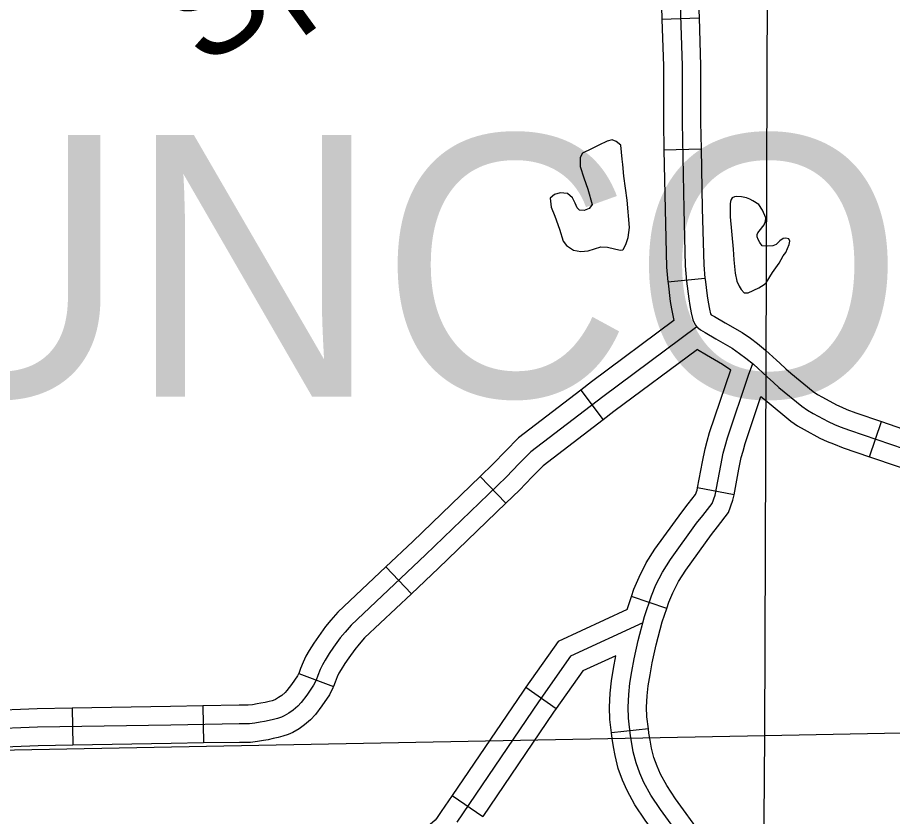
# Model space of a CAD drawing. Extents: x -492261 to -432772, y 1441225 to 1452922.
# Drawn here: x -458332 to -458231, y 1451389.7 to 1451481.9 of the extents above; entities that cross this region are included whole.
import ezdxf

# ---------------------------------------------------------------- set-up
doc = ezdxf.new("R2010")
doc.units = 0
doc.layers.add('Default', color=7, linetype='Continuous')

msp = doc.modelspace()

# ---------------------------------------------------------------- linework, layer by layer
at = {"layer": 'Default'}
for p, q in [((-458257.59, 1451481.67), (-458253.31, 1451481.81)), ((-458257.36, 1451466.61), (-458253.08, 1451466.7)), ((-458256.9, 1451451.38), (-458252.63, 1451451.78)), ((-458266.96, 1451438.87), (-458264.36, 1451435.46)), ((-458233.66, 1451431.2), (-458232.27, 1451435.26)), ((-458278.58, 1451428.91), (-458275.6, 1451425.83)), ((-458249.28, 1451426.82), (-458253.49, 1451427.62)), ((-458289.46, 1451418.49), (-458286.51, 1451415.38)), ((-458257.04, 1451413.7), (-458261.1, 1451415.07)), ((-458299.5, 1451406.2), (-458295.5, 1451404.68)), ((-458273.3, 1451404.61), (-458269.79, 1451402.15)), ((-458325.64, 1451402.2), (-458325.56, 1451397.91)), ((-458310.56, 1451402.46), (-458310.48, 1451398.18)), ((-458259.16, 1451399.83), (-458263.42, 1451399.36)), ((-458281.8, 1451392.11), (-458278.25, 1451389.7))]:
    msp.add_line(p, q, dxfattribs=at)
for points in [[(-458245.97, 1451139.54), (-458246.91, 1451249.54), (-458245.74, 1451399.02), (-458245.17, 1451549.93)], [(-458255.48, 1451497.21), (-458255.65, 1451496.63), (-458255.91, 1451494.98), (-458256.12, 1451493.75), (-458256.23, 1451492.71), (-458256.41, 1451491.81), (-458256.9, 1451489.77), (-458257.06, 1451488.95), (-458257.59, 1451485.96), (-458257.69, 1451484.54), (-458257.59, 1451481.67)], [(-458251.36, 1451496.03), (-458251.46, 1451495.69), (-458251.68, 1451494.28), (-458251.87, 1451493.16), (-458251.99, 1451492.07), (-458252.22, 1451490.9), (-458252.71, 1451488.84), (-458252.85, 1451488.16), (-458253.33, 1451485.44), (-458253.4, 1451484.46), (-458253.31, 1451481.81)], [(-458255.54, 1451484.5), (-458255.28, 1451476.27), (-458255.28, 1451469.76), (-458255.08, 1451459.76), (-458254.92, 1451453.2), (-458254.75, 1451451.45), (-458254.51, 1451449.42), (-458254.37, 1451448.65), (-458254.21, 1451447.8), (-458254.04, 1451446.97), (-458253.77, 1451446.4), (-458253.57, 1451446.18), (-458253.13, 1451445.82), (-458252.6, 1451445.51), (-458251.39, 1451444.8), (-458249.49, 1451443.7), (-458248.63, 1451443.12), (-458247.9, 1451442.56), (-458247.05, 1451441.87), (-458245.44, 1451440.42), (-458244.74, 1451439.75), (-458244.09, 1451439.19), (-458241.44, 1451437.02), (-458240.79, 1451436.57), (-458240.13, 1451436.19), (-458238.42, 1451435.26), (-458237.69, 1451434.93), (-458237.03, 1451434.66), (-458235.96, 1451434.26), (-458229.64, 1451432.09)], [(-458257.59, 1451481.67), (-458257.42, 1451476.24), (-458257.42, 1451469.74), (-458257.36, 1451466.61)], [(-458253.31, 1451481.81), (-458253.13, 1451476.31), (-458253.14, 1451469.78), (-458253.08, 1451466.7)], [(-458262.03, 1451455.14), (-458261.71, 1451455.78), (-458261.5, 1451456.48), (-458261.33, 1451457.63), (-458261.61, 1451460.77), (-458262, 1451463.55), (-458262.09, 1451464.89), (-458262.19, 1451465.52), (-458262.34, 1451467.12), (-458262.87, 1451467.57), (-458263.33, 1451467.76), (-458263.93, 1451467.6), (-458264.86, 1451467.15), (-458265.74, 1451466.72), (-458266.78, 1451466.21), (-458267.05, 1451465.69), (-458267.03, 1451464.68), (-458266.62, 1451463.37), (-458266.13, 1451462.07), (-458265.66, 1451460.3), (-458265.71, 1451460.16), (-458265.99, 1451459.81), (-458266.56, 1451459.59), (-458267.1, 1451459.63), (-458267.39, 1451459.89), (-458267.61, 1451460.45), (-458267.91, 1451461.05), (-458268.49, 1451461.55), (-458269.35, 1451461.64), (-458270.01, 1451461.43), (-458270.51, 1451461.01), (-458270.37, 1451459.98), (-458269.97, 1451458.93), (-458269.42, 1451457.46), (-458268.98, 1451456.06), (-458268.6, 1451455.55), (-458267.81, 1451455.03), (-458266.95, 1451454.85), (-458266.1, 1451454.96), (-458264.65, 1451455.42), (-458263.87, 1451455.36), (-458262.41, 1451455.02), (-458262.12, 1451455.06), (-458262.03, 1451455.14)], [(-458257.36, 1451466.61), (-458257.23, 1451459.71), (-458257.06, 1451453.07), (-458256.9, 1451451.38)], [(-458253.08, 1451466.7), (-458252.94, 1451459.81), (-458252.78, 1451453.33), (-458252.63, 1451451.78)], [(-458249, 1451461.21), (-458249.24, 1451461.16), (-458249.48, 1451461.05), (-458249.6, 1451460.88), (-458249.7, 1451460.63), (-458249.73, 1451460.37), (-458249.74, 1451460.1), (-458249.71, 1451458.87), (-458249.36, 1451455.15), (-458249.3, 1451453.92), (-458249.14, 1451452.35), (-458248.95, 1451451.43), (-458248.7, 1451450.87), (-458248.46, 1451450.47), (-458248.11, 1451450.11), (-458247.63, 1451450.09), (-458246.41, 1451450.66), (-458245.79, 1451451.05), (-458245.57, 1451451.26), (-458244.85, 1451452.45), (-458244.08, 1451453.53), (-458243.59, 1451454.35), (-458243.31, 1451454.76), (-458242.91, 1451455.68), (-458242.83, 1451456.06), (-458242.95, 1451456.31), (-458243.3, 1451456.4), (-458243.61, 1451456.35), (-458243.98, 1451456.09), (-458244.42, 1451455.67), (-458244.82, 1451455.52), (-458245.42, 1451455.48), (-458246.02, 1451455.52), (-458246.32, 1451455.91), (-458246.5, 1451456.25), (-458246.59, 1451456.56), (-458246.62, 1451456.82), (-458246.52, 1451457.03), (-458246.38, 1451457.23), (-458245.8, 1451457.96), (-458245.66, 1451458.37), (-458245.62, 1451458.74), (-458245.98, 1451459.62), (-458246.43, 1451460.27), (-458247.1, 1451460.71), (-458247.46, 1451460.89), (-458247.85, 1451461.04), (-458248.43, 1451461.16), (-458249, 1451461.21)], [(-458256.9, 1451451.38), (-458256.89, 1451451.22), (-458256.63, 1451449.11), (-458256.48, 1451448.27), (-458256.22, 1451446.89)], [(-458252.63, 1451451.78), (-458252.62, 1451451.68), (-458252.39, 1451449.74), (-458252.26, 1451449.04), (-458252.1, 1451448.21), (-458252, 1451447.66), (-458251.9, 1451447.58), (-458251.53, 1451447.37), (-458250.3, 1451446.65), (-458248.35, 1451445.51), (-458247.38, 1451444.86), (-458246.57, 1451444.24), (-458245.65, 1451443.49), (-458244.39, 1451442.35)], [(-458253.57, 1451446.19), (-458264.43, 1451438.11), (-458272.73, 1451431.77), (-458274.1, 1451430.36), (-458275.54, 1451428.86), (-458284.87, 1451419.88), (-458293.44, 1451411.78), (-458294.16, 1451410.96), (-458294.72, 1451410.29), (-458295.49, 1451409.23), (-458295.99, 1451408.51), (-458296.46, 1451407.75), (-458296.77, 1451407.21), (-458297.02, 1451406.64), (-458297.3, 1451405.98), (-458297.51, 1451405.42), (-458297.81, 1451404.85), (-458298.58, 1451403.69), (-458299.22, 1451402.84), (-458299.61, 1451402.42), (-458300.16, 1451401.97), (-458300.65, 1451401.62), (-458301.18, 1451401.3), (-458301.51, 1451401.15), (-458301.95, 1451401.01), (-458302.4, 1451400.89), (-458302.92, 1451400.77), (-458303.45, 1451400.66), (-458303.94, 1451400.57), (-458304.55, 1451400.47), (-458305.19, 1451400.39), (-458306.36, 1451400.39), (-458314.25, 1451400.25), (-458329.63, 1451399.99), (-458335.49, 1451399.76)], [(-458256.22, 1451446.89), (-458265.72, 1451439.82), (-458266.96, 1451438.87)], [(-458253.51, 1451443.56), (-458263.14, 1451436.4), (-458264.36, 1451435.46)], [(-458253.51, 1451443.56), (-458252.47, 1451442.95), (-458250.62, 1451441.88), (-458249.66, 1451441.23)], [(-458244.39, 1451442.35), (-458243.98, 1451441.99), (-458243.29, 1451441.33), (-458242.71, 1451440.83), (-458240.15, 1451438.73), (-458239.65, 1451438.39), (-458239.08, 1451438.06), (-458237.46, 1451437.18), (-458236.85, 1451436.9), (-458236.25, 1451436.66), (-458235.23, 1451436.27), (-458232.27, 1451435.26)], [(-458254.79, 1451386.42), (-458257.78, 1451390.5), (-458258.88, 1451392.17), (-458259.69, 1451393.64), (-458260.14, 1451394.7), (-458260.58, 1451395.88), (-458260.9, 1451397.16), (-458261.06, 1451398.13), (-458261.23, 1451399.02), (-458261.45, 1451401.05), (-458261.51, 1451402.32), (-458261.42, 1451403.76), (-458261.3, 1451405.07), (-458261.08, 1451406.41), (-458260.81, 1451407.87), (-458260.35, 1451410), (-458259.62, 1451412.76), (-458258.81, 1451415.17), (-458258.3, 1451416.41), (-458257.54, 1451417.88), (-458256.62, 1451419.33), (-458253.59, 1451423.52), (-458252.87, 1451424.43), (-458251.82, 1451425.81), (-458251.47, 1451426.76), (-458250.81, 1451430.19), (-458250.53, 1451431.6), (-458250.3, 1451432.41), (-458250.04, 1451433.36), (-458247.62, 1451440.59), (-458247.12, 1451441.93)], [(-458253.49, 1451427.62), (-458252.92, 1451430.6), (-458252.62, 1451432.11), (-458252.36, 1451432.99), (-458252.09, 1451433.99), (-458249.66, 1451441.23)], [(-458266.96, 1451438.87), (-458274.16, 1451433.37), (-458275.64, 1451431.85), (-458277.06, 1451430.37), (-458278.58, 1451428.91)], [(-458249.28, 1451426.82), (-458248.71, 1451429.78), (-458248.45, 1451431.09), (-458248.24, 1451431.82), (-458247.99, 1451432.74), (-458246.17, 1451438.15)], [(-458246.17, 1451438.15), (-458245.47, 1451437.55), (-458242.72, 1451435.3), (-458241.94, 1451434.76), (-458241.18, 1451434.32), (-458239.37, 1451433.34), (-458238.54, 1451432.96), (-458237.81, 1451432.67), (-458236.69, 1451432.24), (-458233.66, 1451431.2)], [(-458264.36, 1451435.46), (-458271.3, 1451430.16), (-458272.56, 1451428.87), (-458274.03, 1451427.34), (-458275.6, 1451425.83)], [(-458232.27, 1451435.26), (-458228.95, 1451434.12), (-458225.89, 1451433.09), (-458223.72, 1451432.4), (-458220.69, 1451431.46), (-458219.96, 1451431.27), (-458218.64, 1451430.95), (-458218.11, 1451430.84)], [(-458233.66, 1451431.2), (-458230.33, 1451430.06), (-458227.22, 1451429.01), (-458225, 1451428.31), (-458221.87, 1451427.34), (-458221, 1451427.11), (-458219.6, 1451426.78), (-458219.03, 1451426.65)], [(-458278.58, 1451428.91), (-458286.35, 1451421.43), (-458289.46, 1451418.49)], [(-458261.1, 1451415.07), (-458260.82, 1451415.91), (-458260.24, 1451417.31), (-458259.4, 1451418.95), (-458258.4, 1451420.53), (-458255.3, 1451424.82), (-458254.56, 1451425.75), (-458253.72, 1451426.85), (-458253.54, 1451427.33), (-458253.49, 1451427.62)], [(-458257.04, 1451413.7), (-458256.8, 1451414.42), (-458256.35, 1451415.51), (-458255.67, 1451416.82), (-458254.85, 1451418.13), (-458251.88, 1451422.23), (-458251.18, 1451423.11), (-458249.92, 1451424.76), (-458249.4, 1451426.19), (-458249.28, 1451426.82)], [(-458275.6, 1451425.83), (-458283.39, 1451418.33), (-458286.51, 1451415.38)], [(-458289.46, 1451418.49), (-458294.98, 1451413.27), (-458295.8, 1451412.35), (-458296.41, 1451411.6), (-458297.23, 1451410.47), (-458297.78, 1451409.68), (-458298.29, 1451408.85), (-458298.68, 1451408.18), (-458298.99, 1451407.49), (-458299.29, 1451406.77), (-458299.5, 1451406.2)], [(-458286.51, 1451415.38), (-458291.9, 1451410.29), (-458292.53, 1451409.57), (-458293.02, 1451408.98), (-458293.74, 1451407.99), (-458294.2, 1451407.33), (-458294.62, 1451406.65), (-458294.86, 1451406.23), (-458295.05, 1451405.8), (-458295.3, 1451405.19), (-458295.5, 1451404.68)], [(-458261.6, 1451413.58), (-458261.1, 1451415.07)], [(-458261.6, 1451413.58), (-458269.58, 1451409.9), (-458273.3, 1451404.61)], [(-458259.16, 1451399.83), (-458259.32, 1451401.21), (-458259.36, 1451402.3), (-458259.29, 1451403.6), (-458259.17, 1451404.79), (-458258.97, 1451406.04), (-458258.71, 1451407.44), (-458258.27, 1451409.5), (-458257.56, 1451412.14), (-458257.04, 1451413.7)], [(-458259.8, 1451412.05), (-458268.16, 1451408.19), (-458271.85, 1451402.94), (-458281.28, 1451389.06)], [(-458259.8, 1451412.05), (-458268.16, 1451408.19), (-458271.85, 1451402.94), (-458281.28, 1451389.06)], [(-458262.92, 1451408.25), (-458266.73, 1451406.49), (-458269.79, 1451402.15)], [(-458263.42, 1451399.36), (-458263.59, 1451400.89), (-458263.65, 1451402.33), (-458263.56, 1451403.93), (-458263.42, 1451405.34), (-458263.19, 1451406.78), (-458262.92, 1451408.25)], [(-458299.47, 1451406.3), (-458299.66, 1451405.94), (-458300.33, 1451404.93), (-458300.86, 1451404.22), (-458301.08, 1451403.99), (-458301.47, 1451403.67), (-458301.83, 1451403.41), (-458302.17, 1451403.2), (-458302.27, 1451403.16), (-458302.56, 1451403.06), (-458302.92, 1451402.97), (-458303.38, 1451402.86), (-458303.87, 1451402.76), (-458304.3, 1451402.68), (-458304.84, 1451402.59), (-458305.32, 1451402.54), (-458306.38, 1451402.54), (-458310.56, 1451402.46)], [(-457946.87, 1451404.85), (-458097.87, 1451401.88), (-458245.74, 1451399.02), (-458396.75, 1451396.11), (-458546.87, 1451398.2), (-458686.56, 1451400.4)], [(-458295.5, 1451404.68), (-458295.55, 1451404.53), (-458295.97, 1451403.75), (-458296.82, 1451402.46), (-458297.58, 1451401.45), (-458298.15, 1451400.85), (-458298.85, 1451400.27), (-458299.46, 1451399.83), (-458300.19, 1451399.39), (-458300.74, 1451399.15), (-458301.33, 1451398.95), (-458301.89, 1451398.81), (-458302.46, 1451398.68), (-458303.03, 1451398.55), (-458303.57, 1451398.45), (-458304.26, 1451398.34), (-458305.07, 1451398.25), (-458306.34, 1451398.25), (-458310.48, 1451398.18)], [(-458273.3, 1451404.61), (-458273.62, 1451404.16), (-458281.8, 1451392.11)], [(-458325.64, 1451402.2), (-458329.69, 1451402.13), (-458335.52, 1451401.9), (-458340.67, 1451401.93)], [(-458310.56, 1451402.46), (-458314.29, 1451402.4), (-458325.64, 1451402.2)], [(-458269.79, 1451402.15), (-458270.09, 1451401.72), (-458278.25, 1451389.7)], [(-458252.96, 1451387.55), (-458253.06, 1451387.68), (-458256.02, 1451391.73), (-458257.05, 1451393.28), (-458257.76, 1451394.57), (-458258.14, 1451395.49), (-458258.53, 1451396.52), (-458258.8, 1451397.6), (-458258.96, 1451398.51), (-458259.11, 1451399.33), (-458259.16, 1451399.83)], [(-458256.44, 1451385.04), (-458256.52, 1451385.16), (-458259.54, 1451389.28), (-458260.72, 1451391.06), (-458261.62, 1451392.7), (-458262.13, 1451393.91), (-458262.63, 1451395.25), (-458262.99, 1451396.72), (-458263.17, 1451397.75), (-458263.35, 1451398.7), (-458263.42, 1451399.36)], [(-458325.56, 1451397.91), (-458329.57, 1451397.84), (-458335.45, 1451397.61), (-458340.7, 1451397.64)], [(-458310.48, 1451398.18), (-458314.22, 1451398.11), (-458325.56, 1451397.91)], [(-458281.8, 1451392.11), (-458283.05, 1451390.27), (-458283.6, 1451389.47), (-458283.76, 1451389.28), (-458285.78, 1451387.56), (-458286.35, 1451387.05), (-458286.87, 1451386.57), (-458287.63, 1451385.81), (-458288.38, 1451384.78), (-458288.72, 1451384.37), (-458291.31, 1451380.52)]]:
    msp.add_lwpolyline(points, dxfattribs=at)

# ---------------------------------------------------------------- texts
msp.add_text('Spring', height=12.069, rotation=36.064, dxfattribs=at).set_placement((-458310.37, 1451475.78))
msp.add_text('UNCO', height=30.171, dxfattribs=at).set_placement((-458348.41, 1451438.12))

doc.saveas('drawing.dxf')
